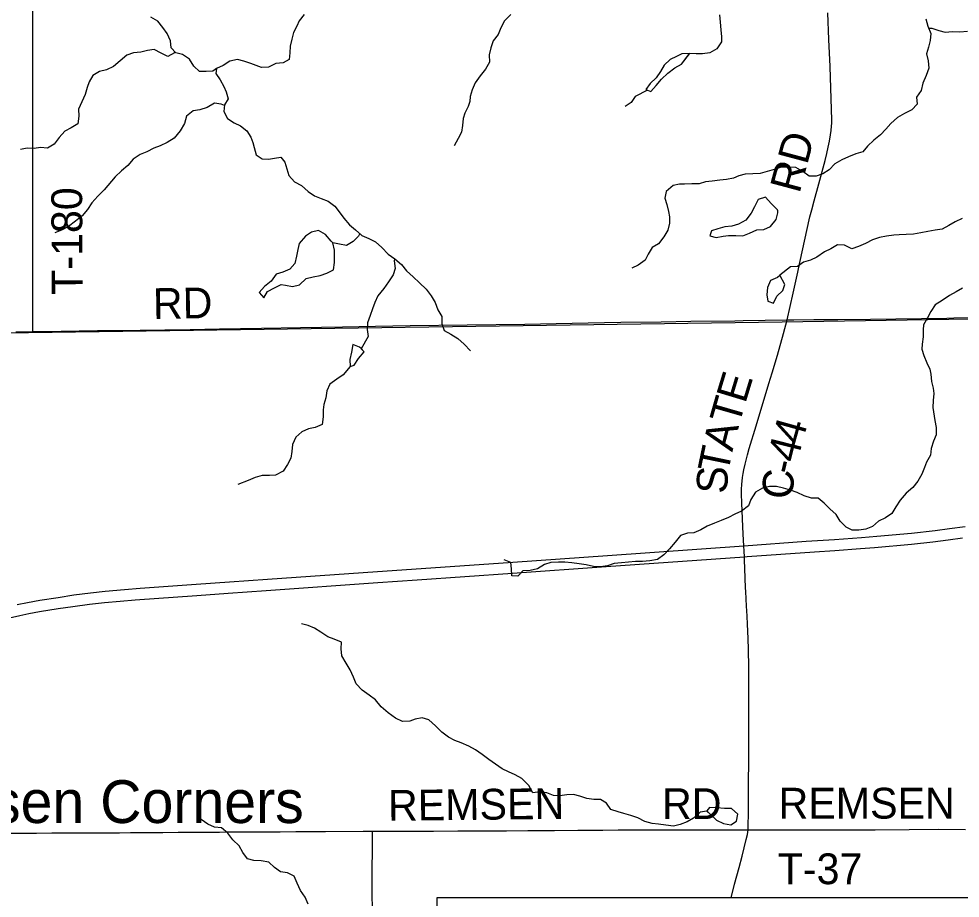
# Model space of a CAD drawing. Extents: x 0 to 34, y 0 to 22.
# Drawn here: x 5.39 to 7.127, y 18.033 to 19.655 of the extents above; entities that cross this region are included whole.
import ezdxf

# ---------------------------------------------------------------- set-up
doc = ezdxf.new("R2010")
doc.units = 0
for name, color, linetype in [('GM_X_Corporation', 7, 'Continuous'), ('GM_X_County_Road', 7, 'Continuous'), ('GM_X_County_Road_Text', 7, 'Continuous'), ('GM_X_Interstate_Route', 7, 'Continuous'), ('GM_X_Minor_Lake', 7, 'Continuous'), ('GM_X_Minor_River', 7, 'Continuous'), ('GM_X_Township_Road', 7, 'Continuous'), ('GM_X_Township_Road_Text', 7, 'Continuous'), ('GM_X_Unincorporated_Text', 7, 'Continuous'), ('SH_Text', 7, 'Continuous')]:
    doc.layers.add(name, color=color, linetype=linetype)

msp = doc.modelspace()

# ---------------------------------------------------------------- linework, layer by layer
at = {"layer": 'GM_X_Corporation'}
msp.add_lwpolyline([(7.9922, 20.9), (2.8099, 20.9), (2.8107, 20.774), (2.8158, 19.9868), (2.8247, 19.0323), (3.279, 19.0395), (3.3208, 19.0402), (3.8964, 19.0508), (4.1999, 19.0575), (4.5008, 19.0629), (4.7704, 19.0672), (4.9094, 19.0728), (5.4081, 19.0763), (6.7986, 19.0964), (7.9898, 19.1149), (7.9901, 19.6615), (7.9904, 20.2824), (7.9906, 20.6512)], close=True, dxfattribs=at)
msp.add_lwpolyline([(2.837, 17.9259), (2.8293, 18.7154), (2.8247, 19.0323), (3.279, 19.0395), (3.3208, 19.0402), (3.8964, 19.0508), (4.1999, 19.0575), (4.5008, 19.0629), (4.7704, 19.0672), (4.9094, 19.0728), (5.4081, 19.0763), (6.7986, 19.0964), (7.9898, 19.1149), (7.9884, 19.0254), (7.988, 19.001), (7.9901, 18.1613), (7.991, 17.7727)], dxfattribs=at)
at = {"layer": 'GM_X_County_Road'}
for points in [[(6.8077, 19.0996), (6.8187, 19.1492), (6.8274, 19.188), (6.8311, 19.2057), (6.8497, 19.2897), (6.8531, 19.303), (6.8573, 19.3191), (6.8662, 19.3508), (6.8778, 19.3938), (6.8809, 19.4069), (6.8835, 19.4186), (6.8856, 19.4295), (6.8876, 19.4413), (6.8887, 19.4492), (6.8896, 19.4571), (6.89, 19.4627), (6.8902, 19.4682), (6.8867, 19.567), (6.8846, 19.6168), (6.8824, 19.6659)], [(6.8077, 19.0996), (6.8199, 19.0999), (6.857, 19.1002), (6.9013, 19.1006), (6.9611, 19.1013), (7.1021, 19.1031), (7.1152, 19.1034), (7.1942, 19.1043)], [(5.3849, 19.0774), (5.4163, 19.078), (5.4431, 19.0785), (5.4684, 19.079), (5.4784, 19.0791), (5.5018, 19.0796), (5.5351, 19.0801), (5.5608, 19.0802), (5.6139, 19.081), (5.6597, 19.0815), (5.7061, 19.0822), (5.7602, 19.083), (5.8381, 19.0842), (5.9097, 19.0858), (5.9876, 19.0869), (6.048, 19.0879), (6.1124, 19.0891), (6.2172, 19.0903), (6.3238, 19.0921), (6.3813, 19.0931), (6.4406, 19.0942), (6.5008, 19.0952), (6.5755, 19.0963), (6.63, 19.0972), (6.7111, 19.0982), (6.7268, 19.0984), (6.8077, 19.0996)], [(6.7356, 18.1586), (6.7359, 18.1686), (6.7362, 18.1874), (6.7364, 18.2064), (6.7366, 18.2493), (6.7369, 18.282), (6.737, 18.3248), (6.7369, 18.4029), (6.737, 18.4374), (6.7368, 18.4587), (6.7364, 18.4915), (6.7356, 18.5119), (6.7344, 18.5381), (6.7337, 18.5531), (6.7332, 18.563), (6.7328, 18.5716), (6.7314, 18.5984), (6.731, 18.6054), (6.7293, 18.6413), (6.7291, 18.6561), (6.7289, 18.6627), (6.7285, 18.6733), (6.7279, 18.6827), (6.7264, 18.7043), (6.7239, 18.7614), (6.7233, 18.7789), (6.7236, 18.7873), (6.724, 18.7962), (6.7254, 18.8087), (6.7266, 18.8162), (6.7279, 18.8229), (6.7302, 18.8334), (6.7319, 18.8409), (6.7343, 18.8508), (6.7377, 18.8627), (6.7502, 18.9042), (6.7739, 18.9821), (6.7799, 19.0023), (6.7898, 19.0348), (6.801, 19.0745), (6.8077, 19.0996)], [(5.3661, 18.1525), (5.3943, 18.1527), (5.423, 18.1529), (5.4514, 18.1531), (5.505, 18.1533), (5.5761, 18.1536), (5.5963, 18.1537), (5.6164, 18.1538), (5.6558, 18.1542), (5.6843, 18.1544), (5.7189, 18.1546), (5.7604, 18.1548), (5.7741, 18.1549), (5.8059, 18.1551), (5.834, 18.1552), (5.8474, 18.1552), (5.8721, 18.1554), (5.9011, 18.1555), (5.9393, 18.1557), (5.9562, 18.1557), (6.0256, 18.1561), (6.0425, 18.1561), (6.0744, 18.1563), (6.0936, 18.1564), (6.1233, 18.1565), (6.1554, 18.1567), (6.2003, 18.1569), (6.2241, 18.157), (6.2876, 18.1573), (6.2898, 18.1572), (6.3291, 18.1575), (6.3314, 18.1575), (6.3786, 18.1579), (6.4217, 18.1582), (6.4305, 18.1582), (6.4546, 18.1584), (6.4676, 18.1585), (6.4957, 18.1586), (6.5552, 18.1587), (6.5927, 18.1588), (6.7356, 18.1586)], [(6.7042, 18.0333), (6.7108, 18.0586), (6.7189, 18.0892), (6.7245, 18.1102), (6.7283, 18.1254), (6.7323, 18.1412), (6.7342, 18.1502), (6.7356, 18.1586)]]:
    msp.add_lwpolyline(points, dxfattribs=at)
at = {"layer": 'GM_X_Interstate_Route'}
for points in [[(5.3872, 18.5745), (5.406, 18.5783), (5.4292, 18.5824), (5.463, 18.5877), (5.4918, 18.5922), (5.5223, 18.5962), (5.5497, 18.599), (5.5852, 18.6023), (5.614, 18.6046), (5.7175, 18.6119), (5.7786, 18.6162), (5.8488, 18.6212), (6.0518, 18.6352), (6.1322, 18.6411), (6.3017, 18.653), (6.4761, 18.6653), (6.7279, 18.6827), (6.8426, 18.6912), (6.8948, 18.6948), (6.9446, 18.6983), (6.973, 18.7004), (7.0372, 18.7061), (7.0805, 18.7113), (7.107, 18.7146), (7.1359, 18.7185)], [(5.3732, 18.5503), (5.3923, 18.5545), (5.4084, 18.5578), (5.4282, 18.5616), (5.4627, 18.5672), (5.4901, 18.5712), (5.5206, 18.5751), (5.5483, 18.5782), (5.577, 18.5809), (5.6046, 18.5832), (5.7189, 18.5913), (5.7763, 18.5952), (5.8468, 18.6003), (6.0526, 18.6151), (6.1254, 18.6201), (6.3009, 18.6325), (6.4738, 18.6449), (6.7289, 18.6627), (6.734, 18.6631), (6.8578, 18.672), (6.8955, 18.6745), (6.943, 18.6779), (6.9686, 18.6798), (7.0369, 18.6857), (7.0765, 18.6901), (7.1047, 18.6937), (7.1311, 18.6973)]]:
    msp.add_lwpolyline(points, dxfattribs=at)
at = {"layer": 'GM_X_Minor_Lake'}
for points in [[(6.6273, 19.591), (6.6132, 19.5906), (6.6037, 19.5856), (6.5916, 19.5803), (6.5809, 19.5696), (6.5741, 19.5578), (6.5661, 19.5464), (6.5551, 19.5361), (6.5467, 19.5247), (6.5563, 19.5209), (6.5661, 19.5319)], [(6.6273, 19.591), (6.6132, 19.5906), (6.6037, 19.5856), (6.5916, 19.5803), (6.5809, 19.5696), (6.5741, 19.5578), (6.5661, 19.5464), (6.5551, 19.5361), (6.5467, 19.5247), (6.5563, 19.5209), (6.5661, 19.5319)], [(6.5661, 19.5319), (6.5756, 19.5441), (6.5874, 19.5548), (6.6003, 19.5647), (6.6129, 19.5715), (6.6273, 19.591)], [(6.5663, 19.5319), (6.5756, 19.5441), (6.5874, 19.5548), (6.6003, 19.5647), (6.6129, 19.5715), (6.6272, 19.5908)], [(6.7898, 19.3025), (6.778, 19.3147), (6.7677, 19.3261), (6.754, 19.3219), (6.7476, 19.3082), (6.7411, 19.2964), (6.7313, 19.2838), (6.718, 19.2762), (6.7058, 19.2728), (6.6925, 19.2716), (6.6795, 19.2678), (6.6681, 19.2643), (6.6651, 19.2548), (6.6769, 19.2514), (6.6894, 19.2541)], [(6.7898, 19.3025), (6.778, 19.3147), (6.7677, 19.3261), (6.754, 19.3219), (6.7476, 19.3082), (6.7411, 19.2964), (6.7313, 19.2838), (6.718, 19.2762), (6.7058, 19.2728), (6.6925, 19.2716), (6.6795, 19.2678), (6.6681, 19.2643), (6.6651, 19.2548), (6.6769, 19.2514), (6.6894, 19.2541)], [(6.6894, 19.2541), (6.6997, 19.2556), (6.7127, 19.2553), (6.7256, 19.2545), (6.7381, 19.2595), (6.7518, 19.266), (6.7644, 19.2664), (6.7769, 19.2717), (6.7876, 19.2847), (6.7902, 19.2972), (6.7903, 19.3007), (6.7898, 19.3025)], [(6.6894, 19.2541), (6.6997, 19.2556), (6.7127, 19.2553), (6.7256, 19.2545), (6.7381, 19.2595), (6.7518, 19.266), (6.7644, 19.2664), (6.7769, 19.2717), (6.7876, 19.2847), (6.7902, 19.2972), (6.7903, 19.3007), (6.7899, 19.3024)], [(5.9695, 19.2418), (5.9665, 19.2448), (5.9562, 19.257), (5.9433, 19.2649), (5.9303, 19.2615), (5.9189, 19.2539), (5.9075, 19.2409), (5.9049, 19.2295), (5.9026, 19.217), (5.8996, 19.204), (5.8905, 19.1934), (5.8772, 19.188), (5.865, 19.1838), (5.8555, 19.1709), (5.8437, 19.1614), (5.8339, 19.1503), (5.8422, 19.1405), (5.8491, 19.1523), (5.8616, 19.1587), (5.8742, 19.1648)], [(5.9696, 19.2418), (5.9665, 19.2448), (5.9562, 19.257), (5.9433, 19.2649), (5.9303, 19.2615), (5.9189, 19.2539), (5.9075, 19.2409), (5.9049, 19.2295), (5.9026, 19.217), (5.8996, 19.204), (5.8905, 19.1934), (5.8772, 19.188), (5.865, 19.1838), (5.8555, 19.1709), (5.8437, 19.1614), (5.8339, 19.1503), (5.8422, 19.1405), (5.8491, 19.1523), (5.8616, 19.1587), (5.8742, 19.1648)], [(5.8742, 19.1648), (5.8825, 19.1637), (5.8951, 19.1611), (5.908, 19.1641), (5.9206, 19.1759), (5.9331, 19.179), (5.9464, 19.1817), (5.9582, 19.1859), (5.9708, 19.1923), (5.9723, 19.2053), (5.9726, 19.2148), (5.9726, 19.2285), (5.9695, 19.2418)], [(5.8742, 19.1648), (5.8825, 19.1637), (5.8951, 19.1611), (5.908, 19.1641), (5.9206, 19.1759), (5.9331, 19.179), (5.9464, 19.1817), (5.9582, 19.1859), (5.9708, 19.1923), (5.9723, 19.2053), (5.9726, 19.2148), (5.9726, 19.2285), (5.9695, 19.2418)], [(6.7941, 19.1819), (6.79, 19.1782), (6.7771, 19.1721), (6.7714, 19.1595), (6.7699, 19.1458), (6.7718, 19.134)], [(6.794, 19.1818), (6.79, 19.1782), (6.7771, 19.1721), (6.7714, 19.1595), (6.7699, 19.1458), (6.7718, 19.134)], [(6.7718, 19.134), (6.7825, 19.1306), (6.7889, 19.1436), (6.7999, 19.1539), (6.8033, 19.1649), (6.794, 19.1821)], [(6.7718, 19.134), (6.7825, 19.1306), (6.7889, 19.1436), (6.7999, 19.1539), (6.8033, 19.1649), (6.7941, 19.1819)], [(6.0219, 19.0467), (6.0189, 19.0494), (6.0064, 19.054), (6.0041, 19.0403), (6.0011, 19.0266), (6.0015, 19.0137)], [(6.0015, 19.0137), (6.0087, 19.016), (6.0171, 19.0285), (6.0273, 19.0407), (6.0219, 19.0467)], [(6.0015, 19.0137), (6.0087, 19.016), (6.0171, 19.0285), (6.0273, 19.0407), (6.0219, 19.0464)], [(6.7144, 18.1748), (6.7166, 18.1877), (6.7047, 18.1983), (6.6918, 18.1982), (6.6781, 18.1996), (6.6644, 18.1999), (6.6592, 18.1937)], [(6.7144, 18.1748), (6.7166, 18.1877), (6.7047, 18.1983), (6.6918, 18.1982), (6.6781, 18.1996), (6.6644, 18.1999), (6.6593, 18.1937)], [(6.6593, 18.1937), (6.666, 18.1874), (6.6775, 18.1768), (6.6901, 18.1708), (6.7038, 18.1683), (6.7144, 18.1748)], [(6.6594, 18.1936), (6.666, 18.1874), (6.6775, 18.1768), (6.6901, 18.1708), (6.7038, 18.1683), (6.7144, 18.1748)]]:
    msp.add_lwpolyline(points, dxfattribs=at)
at = {"layer": 'GM_X_Minor_River'}
for points in [[(5.9164, 19.6631), (5.9073, 19.6513), (5.9028, 19.6418), (5.8967, 19.63), (5.8937, 19.6174), (5.891, 19.6048), (5.8899, 19.5927), (5.8888, 19.5801), (5.8778, 19.574), (5.8644, 19.5729), (5.8508, 19.566), (5.8382, 19.5656), (5.8283, 19.569), (5.818, 19.5728), (5.8055, 19.577), (5.7937, 19.5804), (5.7796, 19.5769), (5.7674, 19.5693), (5.7549, 19.5632)], [(6.2981, 19.6632), (6.2863, 19.6517), (6.2795, 19.6384), (6.2745, 19.6262), (6.2654, 19.6148), (6.2613, 19.6019), (6.2579, 19.5886), (6.2583, 19.5749), (6.251, 19.562), (6.2412, 19.5498), (6.2324, 19.5372), (6.2267, 19.5243), (6.223, 19.5121), (6.2222, 19.5026), (6.2192, 19.4931), (6.2131, 19.4813), (6.2097, 19.4714), (6.209, 19.4581), (6.2067, 19.4459), (6.2006, 19.4341), (6.1934, 19.4208)], [(6.6831, 19.6625), (6.6843, 19.6488), (6.6855, 19.6351), (6.6866, 19.6222), (6.6863, 19.6127), (6.6779, 19.5998), (6.665, 19.5921), (6.6517, 19.5906), (6.6395, 19.5906), (6.6273, 19.591)], [(5.7549, 19.5632), (5.748, 19.5587), (5.7359, 19.5579), (5.7237, 19.5582), (5.713, 19.5681), (5.705, 19.5807), (5.6924, 19.5894), (5.6799, 19.5924), (5.6715, 19.6019), (5.6699, 19.6148), (5.6642, 19.6278), (5.6558, 19.6392), (5.6467, 19.6509), (5.6337, 19.6581)], [(7.0633, 19.6554), (7.0671, 19.6417), (7.0724, 19.628), (7.0713, 19.6151), (7.0683, 19.6029), (7.0645, 19.5904), (7.0679, 19.5778), (7.0691, 19.5641), (7.0638, 19.5504), (7.0577, 19.5367), (7.0551, 19.5231), (7.0464, 19.5105), (7.0475, 19.4976), (7.0376, 19.4873), (7.0243, 19.4804), (7.0114, 19.4728), (6.9992, 19.4621), (6.9897, 19.4515), (6.9799, 19.4412), (6.9673, 19.4313), (6.9559, 19.4202), (6.9472, 19.4096), (6.9346, 19.4058), (6.921, 19.4004), (6.9084, 19.3951), (6.8955, 19.3878), (6.8852, 19.3768), (6.8734, 19.3692), (6.8609, 19.365), (6.848, 19.365), (6.8365, 19.3733), (6.8236, 19.3809), (6.8099, 19.3817), (6.7969, 19.3816), (6.7836, 19.3774), (6.7707, 19.3732), (6.7578, 19.3698), (6.7441, 19.369), (6.7304, 19.3686), (6.7182, 19.3652), (6.7087, 19.3614), (6.6958, 19.3587), (6.6836, 19.3575), (6.6695, 19.3556), (6.6573, 19.3541), (6.6452, 19.351), (6.6319, 19.3506), (6.6185, 19.3498), (6.609, 19.3498), (6.5972, 19.3475), (6.5847, 19.3365), (6.5817, 19.3243), (6.5855, 19.3125), (6.5885, 19.2996), (6.5908, 19.2901), (6.5905, 19.2779), (6.5875, 19.265), (6.5802, 19.2528), (6.5704, 19.2399), (6.5586, 19.233), (6.5514, 19.2212), (6.5457, 19.2098), (6.5331, 19.2007), (6.521, 19.1953)], [(7.0685, 19.638), (7.0743, 19.6379), (7.0873, 19.6338), (7.0991, 19.6307), (7.1128, 19.6315), (7.1265, 19.6311), (7.1402, 19.6323)], [(5.679, 19.5934), (5.6772, 19.5924), (5.665, 19.5859), (5.6529, 19.5916), (5.6399, 19.5984), (5.6277, 19.5965), (5.6156, 19.5935), (5.6015, 19.5927), (5.5893, 19.5881), (5.5772, 19.5778), (5.5646, 19.5672), (5.5521, 19.5611), (5.5391, 19.558), (5.5266, 19.5508), (5.5198, 19.5386), (5.5164, 19.5287), (5.5129, 19.5154), (5.5065, 19.5021), (5.5004, 19.4887), (5.5008, 19.4758), (5.4989, 19.4617), (5.4868, 19.4541), (5.475, 19.4476), (5.4644, 19.4362), (5.4552, 19.424), (5.4431, 19.4168), (5.4301, 19.4179), (5.4184, 19.416), (5.4054, 19.4168), (5.3932, 19.4141)], [(5.7549, 19.5632), (5.7537, 19.5541), (5.7618, 19.5423), (5.7686, 19.5302), (5.7728, 19.5207), (5.7763, 19.5077), (5.7698, 19.4963), (5.7687, 19.4841), (5.7752, 19.4712), (5.7874, 19.4633), (5.7992, 19.4576), (5.811, 19.4488), (5.8182, 19.4367), (5.8217, 19.4272), (5.8247, 19.4177), (5.8282, 19.4044), (5.8392, 19.3971), (5.851, 19.3964), (5.8617, 19.3983), (5.8734, 19.3999), (5.8811, 19.3904), (5.8845, 19.3782), (5.8883, 19.366), (5.899, 19.3546), (5.912, 19.3478), (5.9241, 19.3364), (5.9356, 19.3284), (5.9481, 19.3239), (5.9607, 19.3186), (5.9733, 19.3095), (5.9832, 19.2966), (5.9897, 19.2871), (6.0003, 19.2753), (6.0114, 19.2658), (6.0232, 19.2555), (6.0358, 19.2498), (6.0483, 19.2434), (6.0601, 19.2331), (6.0716, 19.221), (6.0841, 19.2123), (6.0963, 19.202), (6.1055, 19.1899), (6.118, 19.1792), (6.1295, 19.1678), (6.1417, 19.1561), (6.1512, 19.1439), (6.1585, 19.1317), (6.163, 19.1181), (6.1703, 19.1059), (6.1703, 19.0922), (6.1749, 19.08), (6.1875, 19.0732), (6.2, 19.0652), (6.2118, 19.055), (6.2233, 19.0425)], [(6.5498, 19.5233), (6.5274, 19.5121), (6.5198, 19.5007), (6.5087, 19.4934)], [(5.7697, 19.4951), (5.7633, 19.4978), (5.7512, 19.4993), (5.7379, 19.4913), (5.7242, 19.4875), (5.7116, 19.4852), (5.6994, 19.4753), (5.6957, 19.462), (5.6881, 19.4483), (5.6767, 19.435), (5.6638, 19.427), (5.6508, 19.4209), (5.639, 19.4167), (5.6265, 19.4098), (5.6139, 19.4048), (5.6014, 19.3965), (5.5911, 19.3847), (5.5797, 19.3748), (5.568, 19.3637), (5.5475, 19.3394), (5.5361, 19.3279), (5.5247, 19.3154), (5.5171, 19.3036), (5.5072, 19.2914), (5.495, 19.2819), (5.4821, 19.272), (5.4692, 19.2655), (5.4566, 19.2601)], [(7.1304, 19.2866), (7.1178, 19.2809), (7.1057, 19.2737), (7.0935, 19.2672), (7.0806, 19.2653), (7.0669, 19.2626), (7.0543, 19.2603), (7.0406, 19.258), (7.0273, 19.2572), (7.0144, 19.2568), (7.0045, 19.256), (6.9912, 19.2541), (6.9782, 19.2518), (6.9653, 19.2476), (6.952, 19.2408), (6.9395, 19.235), (6.9269, 19.2308), (6.9132, 19.2373), (6.9003, 19.2384), (6.8885, 19.2308), (6.8763, 19.2254), (6.8626, 19.2155), (6.8508, 19.2098), (6.8379, 19.206), (6.8265, 19.198), (6.8136, 19.1976), (6.794, 19.1819)], [(6.0195, 19.2588), (6.0171, 19.2544), (6.0069, 19.2441), (5.9947, 19.2372), (5.9817, 19.2391), (5.9696, 19.2418)], [(6.0839, 19.2124), (6.0826, 19.2085), (6.0845, 19.1948), (6.0808, 19.1826), (6.0724, 19.17), (6.0633, 19.1579), (6.0523, 19.1438), (6.0473, 19.1316), (6.0428, 19.1202), (6.0383, 19.108), (6.0337, 19.0943), (6.033, 19.0818), (6.0349, 19.0688), (6.0219, 19.0464)], [(7.131, 19.1585), (7.1192, 19.1512), (7.107, 19.1448), (7.0937, 19.1352), (7.0808, 19.1272), (7.0724, 19.1154), (7.0667, 19.1032), (7.0591, 19.0907), (7.0584, 19.0812), (7.0584, 19.0683), (7.0569, 19.0549), (7.0562, 19.0454), (7.0596, 19.034), (7.0653, 19.0207), (7.0711, 19.0089), (7.073, 18.9994), (7.0741, 18.9861), (7.0768, 18.9736), (7.0784, 18.9641), (7.0769, 18.9508), (7.0761, 18.9382), (7.08, 18.9139), (7.0826, 18.9014), (7.0823, 18.8877), (7.0777, 18.8759), (7.0736, 18.8622), (7.0721, 18.85), (7.0645, 18.8374), (7.0611, 18.8272), (7.0561, 18.815), (7.0489, 18.8024), (7.0394, 18.7903), (7.0273, 18.78), (7.0159, 18.767), (7.0083, 18.7549), (7.0007, 18.7423), (6.9889, 18.7343), (6.9764, 18.7286), (6.965, 18.7187), (6.9528, 18.7133), (6.9399, 18.7118), (6.9277, 18.7118), (6.9163, 18.7171), (6.9052, 18.7281), (6.898, 18.7407), (6.8861, 18.7509), (6.8759, 18.7615), (6.8648, 18.771), (6.8526, 18.771), (6.8393, 18.7748), (6.826, 18.7812), (6.8138, 18.7858), (6.8012, 18.7892), (6.7879, 18.7926), (6.775, 18.7926), (6.762, 18.7895), (6.7491, 18.7819), (6.7408, 18.7686), (6.7362, 18.7568), (6.7237, 18.7465), (6.7111, 18.7412), (6.6993, 18.7351), (6.6857, 18.7297), (6.6735, 18.7248), (6.6602, 18.7191), (6.6484, 18.7126), (6.6355, 18.7069), (6.6237, 18.7065), (6.6107, 18.7019), (6.6009, 18.6897), (6.5906, 18.6771), (6.5804, 18.6661), (6.5682, 18.6577), (6.5545, 18.655), (6.5408, 18.6539), (6.5279, 18.6542), (6.5149, 18.6527), (6.502, 18.6512), (6.4887, 18.65), (6.4765, 18.6462), (6.4632, 18.6439), (6.4503, 18.645), (6.4369, 18.6477), (6.424, 18.6499), (6.4107, 18.6514), (6.3977, 18.6526), (6.3856, 18.6529), (6.3719, 18.6521)], [(6.0014, 19.0139), (5.9886, 18.9984), (5.9768, 18.9901), (5.9642, 18.9809), (5.9582, 18.9691), (5.9563, 18.9558), (5.9529, 18.9433), (5.9518, 18.9337), (5.9518, 18.9208), (5.9499, 18.9067), (5.937, 18.901), (5.9248, 18.8987), (5.9122, 18.893), (5.9012, 18.8835), (5.8952, 18.8698), (5.8937, 18.8569), (5.8918, 18.8447), (5.8861, 18.8329), (5.8777, 18.8207), (5.864, 18.8131), (5.8526, 18.8127), (5.8389, 18.8127), (5.826, 18.8092), (5.8135, 18.8035), (5.7944, 18.7959)], [(6.3719, 18.6521), (6.3597, 18.6487), (6.3468, 18.6407), (6.3338, 18.6373), (6.3201, 18.6365), (6.311, 18.6266), (6.2996, 18.6273), (6.2992, 18.6406), (6.298, 18.6521), (6.2859, 18.657)], [(6.6594, 18.1936), (6.6473, 18.1913), (6.6347, 18.1802), (6.6229, 18.1734), (6.6104, 18.1688), (6.5978, 18.1658), (6.5841, 18.1673), (6.5704, 18.1691), (6.5587, 18.1706), (6.5449, 18.174), (6.532, 18.1809), (6.5194, 18.1854), (6.5065, 18.1888), (6.4962, 18.1919), (6.4825, 18.1964), (6.4741, 18.2078), (6.4631, 18.2146), (6.4513, 18.215), (6.438, 18.2169), (6.4254, 18.2207), (6.4132, 18.2241), (6.401, 18.2237), (6.3885, 18.2218), (6.3763, 18.2225), (6.3641, 18.2271), (6.3512, 18.2289), (6.3383, 18.2274), (6.331, 18.2407), (6.3181, 18.2536), (6.3059, 18.2601), (6.2937, 18.2657), (6.2819, 18.2714), (6.2693, 18.2798), (6.2575, 18.2889), (6.2453, 18.2976), (6.2327, 18.3067), (6.2202, 18.3132), (6.2065, 18.3192), (6.1947, 18.3238), (6.1829, 18.3299), (6.1707, 18.339), (6.1592, 18.3507), (6.1467, 18.3621), (6.1345, 18.3655), (6.1216, 18.3629), (6.1113, 18.3594), (6.098, 18.359), (6.085, 18.3647), (6.0717, 18.3746), (6.0587, 18.386), (6.0481, 18.3985), (6.0363, 18.4076), (6.0237, 18.4167), (6.0123, 18.4285), (6.0077, 18.4407), (6.0016, 18.4543), (5.9939, 18.4665), (5.9863, 18.4798), (5.9848, 18.4927), (5.9855, 18.5049), (5.9722, 18.5106), (5.96, 18.5151), (5.9474, 18.5235), (5.936, 18.5307), (5.9238, 18.536), (5.912, 18.539)], [(5.9242, 18.022), (5.9185, 18.0349), (5.9097, 18.047), (5.9036, 18.0607), (5.8979, 18.0736), (5.8857, 18.0793), (5.8731, 18.0812), (5.8621, 18.0895), (5.8514, 18.099), (5.8373, 18.1017), (5.824, 18.1024), (5.8118, 18.1051), (5.8035, 18.1168), (5.797, 18.1294), (5.7852, 18.1404), (5.776, 18.1529), (5.7642, 18.1624), (5.7513, 18.1635), (5.7391, 18.1696), (5.7269, 18.178)]]:
    msp.add_lwpolyline(points, dxfattribs=at)
at = {"layer": 'GM_X_Township_Road'}
for points in [[(5.4163, 19.078), (5.4163, 19.1296), (5.4159, 19.6241), (5.4161, 19.744), (5.4154, 19.7926), (5.4151, 19.8575), (5.4158, 20.0466), (5.4156, 20.1042), (5.4153, 20.1449), (5.4151, 20.1718), (5.4148, 20.2161), (5.415, 20.2571), (5.4148, 20.2717), (5.4145, 20.3005), (5.4144, 20.3184), (5.4142, 20.3385), (5.4139, 20.3667), (5.4137, 20.3859), (5.4133, 20.4255)], [(6.0426, 18.0184), (6.0422, 18.0349), (6.0421, 18.0515), (6.0425, 18.1561)], [(6.7356, 18.1586), (6.7663, 18.1587), (6.807, 18.1589), (6.8595, 18.1589), (6.9004, 18.1589), (6.9698, 18.1589), (7.033, 18.1595), (7.0876, 18.16), (7.1365, 18.1595)]]:
    msp.add_lwpolyline(points, dxfattribs=at)
at = {"layer": 'SH_Text'}
msp.add_lwpolyline([(6.1613, 17.5433), (7.8161, 17.5433), (7.8161, 18.0333), (6.1613, 18.0333)], close=True, dxfattribs=at)

# ---------------------------------------------------------------- texts
at = {"layer": 'GM_X_County_Road_Text'}
for s, height, rotation, p in [('RD', 0.05682, 75.0054, (6.8302, 19.3313)), ('RD', 0.05682, 0.9872, (5.6381, 19.1012)), ('E', 0.0568, 73.1062, (6.7303, 18.9438)), ('T', 0.0568, 73.9822, (6.7186, 18.9031)), ('4', 0.0568, 74.4528, (6.8345, 18.8678)), ('A', 0.0568, 75.7411, (6.7065, 18.8551)), ('4', 0.0568, 75.7833, (6.826, 18.8342)), ('T', 0.0568, 78.2656, (6.698, 18.8141)), ('S', 0.0568, 88.0468, (6.697, 18.7784)), ('-', 0.0568, 76.5355, (6.8206, 18.8117)), ('C', 0.0568, 85.2603, (6.8171, 18.7675)), ('REMSEN', 0.05682, 0.6754, (6.0716, 18.1754)), ('RD', 0.05682, 0, (6.5768, 18.1787))]:
    msp.add_text(s, height=height, rotation=rotation, dxfattribs=at).set_placement(p)
at = {"layer": 'GM_X_Township_Road_Text'}
for s, rotation, p in [('T-180', 90.2818, (5.5079, 19.146)), ('REMSEN', 0, (6.7918, 18.1796)), ('T-37', 0, (6.7902, 18.0586))]:
    msp.add_text(s, height=0.05682, rotation=rotation, dxfattribs=at).set_placement(p)
at = {"layer": 'GM_X_Unincorporated_Text'}
msp.add_text('Remsen Corners', height=0.078977, rotation=0, dxfattribs=at).set_placement((5.1177, 18.1714))

doc.saveas('drawing.dxf')
